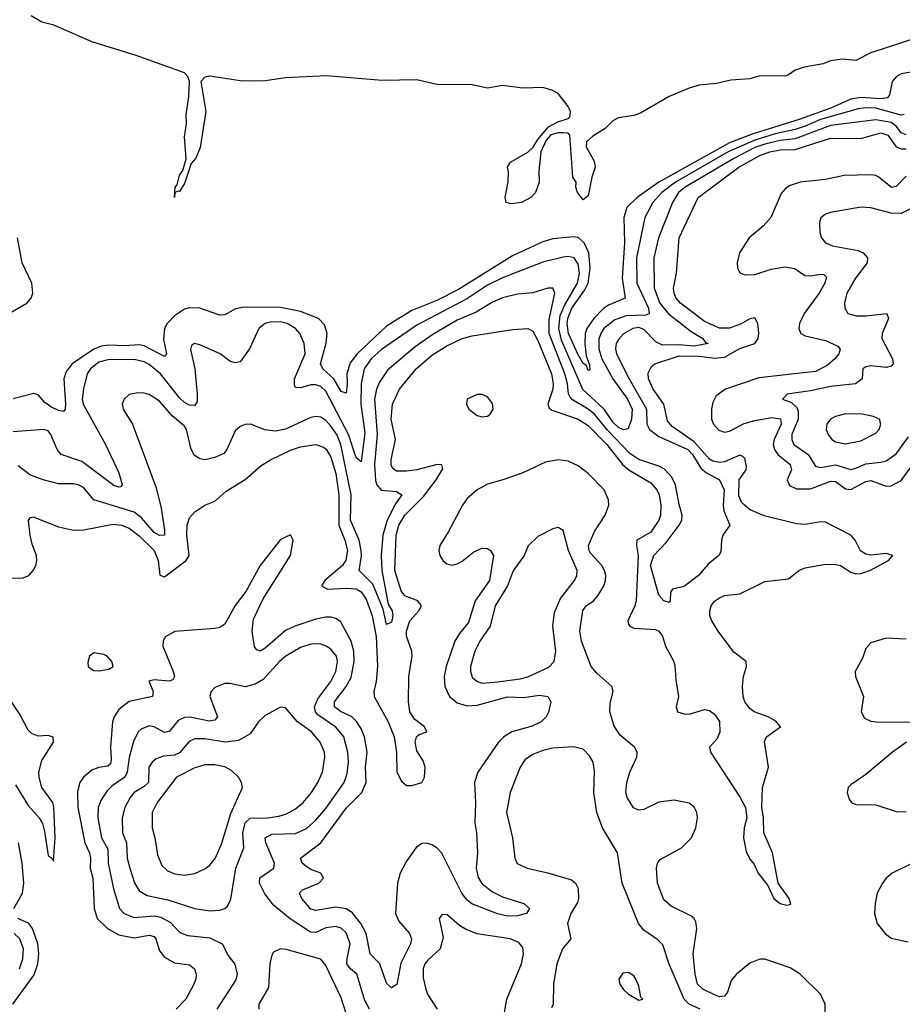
# Model space of a CAD drawing. Header units: inches. Extents: x 1694797 to 1849917, y 907313 to 1017959.
# Tile 756 of 834: x 1812737 to 1816234, y 1004670 to 1008575. Entities that reach past the tile are written whole.
import ezdxf

# ---------------------------------------------------------------- set-up
doc = ezdxf.new("R2010")
doc.units = ezdxf.units.IN
doc.header["$MEASUREMENT"] = 0
doc.layers.add('B8010', color=7, linetype='Continuous')

msp = doc.modelspace()

# ---------------------------------------------------------------- linework, layer by layer
at = {"layer": 'B8010', "color": 5}
for points, elevation in [([(1813351.5, 1007888.8), (1813353.2, 1007910), (1813360.1, 1007919.9), (1813370, 1007958), (1813383.5, 1007976.5), (1813396.6, 1008023.4), (1813389.5, 1008110.5), (1813397.4, 1008162.6), (1813396.9, 1008196.9), (1813407.3, 1008270), (1813409.9, 1008330), (1813402.8, 1008350), (1813390, 1008364.1), (1813193.6, 1008433.6), (1813026.1, 1008486.1), (1812872.4, 1008552.4), (1812824.9, 1008564.9), (1812782.5, 1008590)], 480), ([(1816295.8, 1008504.2), (1816110, 1008443.5), (1816050, 1008413.5), (1815998, 1008418), (1815950, 1008411.1), (1815920.6, 1008399.4), (1815846.2, 1008386.2), (1815810, 1008374.1), (1815784.1, 1008355.9), (1815768.8, 1008351.2), (1815670, 1008352.2), (1815630, 1008340.3), (1815555.3, 1008335.3), (1815497.7, 1008322.3), (1815430, 1008315.3), (1815390, 1008303.7), (1815310.3, 1008270), (1815196.5, 1008203.5), (1815170, 1008195), (1815110, 1008186), (1815086.7, 1008173.3), (1815057.3, 1008142.7), (1815007.5, 1008112.5), (1814982.4, 1008090), (1814981.5, 1008070), (1815013.1, 1008013.1), (1815016.8, 1007990), (1815004.2, 1007950), (1814990, 1007876), (1814970, 1007859.7), (1814947, 1007890), (1814941.2, 1007910), (1814942, 1007930), (1814929.2, 1007950), (1814917, 1008117), (1814910, 1008124.4), (1814890, 1008126.6), (1814870, 1008126.6), (1814841.3, 1008118.7), (1814822.8, 1008097.2), (1814802.4, 1008050), (1814793.7, 1007973.7), (1814794.8, 1007930), (1814780.7, 1007890), (1814762.8, 1007870), (1814724.7, 1007850), (1814684.9, 1007844.9), (1814664, 1007850), (1814660.9, 1007870), (1814672, 1007932), (1814673.2, 1007973.2), (1814669.3, 1007990), (1814682, 1008010), (1814751, 1008049), (1814771.4, 1008068.6), (1814790, 1008099.3), (1814831.8, 1008150), (1814869.4, 1008170), (1814910, 1008183.2), (1814916.4, 1008190), (1814919.5, 1008210), (1814910.5, 1008230), (1814870, 1008281.6), (1814850, 1008293.4), (1814810, 1008305.8), (1814730, 1008303.5), (1814650, 1008313.3), (1814590, 1008303.6), (1814530, 1008317), (1814390, 1008318.3), (1814310, 1008335.7), (1814173.5, 1008333.5), (1813952.5, 1008352.5), (1813790, 1008344.3), (1813710, 1008332.5), (1813650, 1008330.9), (1813610, 1008332.5), (1813490, 1008350.4), (1813470, 1008346.5), (1813454.8, 1008330), (1813474.5, 1008210), (1813451.7, 1008068.3), (1813434.4, 1008025.6), (1813416.1, 1008003.9), (1813390, 1007925.2), (1813370, 1007893.2), (1813364.7, 1007895.3), (1813351.5, 1007888.8)], 480), ([(1816270, 1008366.7), (1816230, 1008359.7), (1816212.1, 1008350), (1816194.3, 1008330), (1816183.5, 1008276.5), (1816175.4, 1008264.7), (1816150, 1008261), (1816070, 1008265.5), (1816030, 1008260), (1815954.2, 1008225.8), (1815830, 1008180.4), (1815639.6, 1008120.4), (1815550, 1008086.4), (1815270.1, 1007930), (1815183.1, 1007870), (1815142.9, 1007830), (1815130.5, 1007790), (1815133.8, 1007690), (1815124, 1007550), (1815135.9, 1007470), (1815070, 1007442.9), (1815050, 1007429), (1815012.5, 1007390), (1814984.7, 1007350), (1814977.9, 1007330), (1814976.6, 1007290), (1814981.8, 1007241.8), (1814994.4, 1007205.6), (1814995.5, 1007184.5), (1814990, 1007183.1), (1814983.5, 1007203.5), (1814970, 1007210.8), (1814950, 1007245), (1814911.3, 1007330), (1814906.2, 1007370), (1814908.5, 1007390), (1814925.2, 1007430), (1814976.7, 1007503.3), (1814989.2, 1007530), (1814997.6, 1007590), (1814992.3, 1007650), (1814974, 1007690), (1814950, 1007710.6), (1814930, 1007714.2), (1814850, 1007705.7), (1814810, 1007693.1), (1814690, 1007638.3), (1814475.2, 1007504.8), (1814390, 1007461.7), (1814290, 1007421.6), (1814190, 1007359.4), (1814074.1, 1007250), (1814046, 1007214), (1814032.9, 1007170), (1814034.6, 1007130), (1814030, 1007093.3), (1814010, 1007099.9), (1813981.8, 1007150), (1813937.6, 1007190), (1813929.3, 1007209.3), (1813951.5, 1007291.5), (1813955.6, 1007330), (1813945.1, 1007365.1), (1813921.2, 1007390), (1813850, 1007417.7), (1813770, 1007433.4), (1813624.8, 1007435.2), (1813592.4, 1007427.6), (1813550, 1007404.6), (1813530, 1007402.5), (1813450.8, 1007430.8), (1813410, 1007432.4), (1813390, 1007426.7), (1813350, 1007400.5), (1813321.4, 1007370), (1813310.8, 1007350), (1813307, 1007307), (1813319, 1007250), (1813310, 1007238.4), (1813230, 1007281.7), (1813210, 1007285.6), (1813150, 1007281.7), (1813090, 1007284.1), (1813060.5, 1007279.5), (1813030, 1007268.2), (1812944.6, 1007210), (1812920.6, 1007179.4), (1812910.8, 1007150), (1812917.9, 1007050), (1812916.2, 1007030), (1812910, 1007021.1), (1812890, 1007024.3), (1812859.4, 1007039.4), (1812836.4, 1007056.4), (1812810, 1007087.5), (1812792.7, 1007092.7), (1812710, 1007071.7)], 520), ([(1816241.9, 1008198.1), (1816230, 1008195.5), (1816130, 1008223.7), (1816090, 1008225.2), (1816059.3, 1008220.7), (1815910, 1008179.4), (1815850, 1008151.8), (1815810, 1008138.9), (1815730, 1008121.5), (1815650, 1008096.6), (1815544.7, 1008050), (1815336, 1007930), (1815281.1, 1007890), (1815246.2, 1007850), (1815213.6, 1007790), (1815180.8, 1007630), (1815182.8, 1007530), (1815228.6, 1007430), (1815231.9, 1007408.1), (1815217.5, 1007402.5), (1815140.2, 1007399.8), (1815095, 1007385), (1815052.1, 1007350), (1815039.1, 1007330), (1815032.1, 1007307.9), (1815031.2, 1007270), (1815043.5, 1007230), (1815087.7, 1007150), (1815145.8, 1007070), (1815163.5, 1007030), (1815161.7, 1006990), (1815147.8, 1006952.2), (1815130, 1006948.6), (1815110, 1006956.8), (1815090, 1006976.4), (1815051.9, 1007031.9), (1814968.3, 1007108.3), (1814883.7, 1007303.7), (1814872.6, 1007350), (1814878.9, 1007401.1), (1814896.6, 1007443.4), (1814947.3, 1007530), (1814954.7, 1007570), (1814950, 1007604.7), (1814934, 1007630), (1814910, 1007636.2), (1814890, 1007633.1), (1814810, 1007613.7), (1814650, 1007551.6), (1814590, 1007522.4), (1814511.3, 1007468.7), (1814310, 1007363.1), (1814170, 1007266.9), (1814130.1, 1007230), (1814101.5, 1007190), (1814089.5, 1007130.5), (1814087.9, 1007050), (1814104.1, 1006935.9), (1814090, 1006821.6), (1814070, 1006836.9), (1814040.3, 1006930), (1813950, 1007101.2), (1813930, 1007119.7), (1813910, 1007126.7), (1813890, 1007126.1), (1813850, 1007114.1), (1813830, 1007115.8), (1813825.2, 1007125.2), (1813826.2, 1007150), (1813867.4, 1007250), (1813864.6, 1007290), (1813846.7, 1007330), (1813829.9, 1007350), (1813796.1, 1007370), (1813770, 1007375.9), (1813730, 1007375.2), (1813710, 1007369.3), (1813684.6, 1007350), (1813646.9, 1007270), (1813610, 1007217.6), (1813590, 1007214.4), (1813570, 1007221), (1813531.1, 1007250), (1813450, 1007284.8), (1813429.2, 1007290.8), (1813417.3, 1007282.7), (1813413.5, 1007266.5), (1813430.1, 1007190.1), (1813439.9, 1007090), (1813439.3, 1007060.7), (1813430, 1007044.6), (1813410, 1007045.4), (1813390, 1007056.4), (1813370, 1007075.6), (1813295.2, 1007170), (1813250, 1007207), (1813230, 1007217.8), (1813190, 1007226.8), (1813085.4, 1007225.4), (1813050, 1007216.3), (1813017, 1007190), (1813004.4, 1007170), (1812988.8, 1007111.2), (1812984.7, 1007070), (1812988.7, 1007050), (1813076.4, 1006890), (1813130, 1006777.4), (1813142, 1006730), (1813137.4, 1006722.6), (1813130, 1006720.4), (1813110, 1006727.8), (1812983.1, 1006823.1), (1812900.9, 1006850), (1812884.5, 1006870), (1812859.9, 1006930), (1812850, 1006943.8), (1812832.3, 1006950), (1812710, 1006940.5)], 540), ([(1816250, 1008118.6), (1816230, 1008126.2), (1816211.3, 1008151.3), (1816190, 1008166.4), (1816130, 1008177.6), (1815950, 1008155.2), (1815810, 1008102.1), (1815750, 1008095.8), (1815690, 1008080.4), (1815650, 1008067.2), (1815570, 1008025.8), (1815373.4, 1007910), (1815348, 1007890), (1815323.7, 1007850), (1815268.9, 1007710), (1815250.1, 1007629.9), (1815251.1, 1007510), (1815273.9, 1007450), (1815306.1, 1007410), (1815398.3, 1007338.3), (1815444.2, 1007310), (1815455, 1007295), (1815465.3, 1007290), (1815410, 1007280.5), (1815350, 1007285.7), (1815284.4, 1007284.4), (1815257.2, 1007297.2), (1815210, 1007346.3), (1815190, 1007353.7), (1815166.6, 1007350), (1815130, 1007329), (1815110, 1007306.9), (1815100.9, 1007290), (1815097.4, 1007270), (1815101.3, 1007250), (1815151.4, 1007150), (1815221.1, 1007030), (1815222.3, 1006970), (1815233, 1006950), (1815270, 1006921.1), (1815384, 1006870), (1815402.5, 1006850), (1815436.1, 1006796.1), (1815457.9, 1006778), (1815510.2, 1006750), (1815528.8, 1006710), (1815524.1, 1006650), (1815526.6, 1006626.6), (1815550.4, 1006569.6), (1815522.8, 1006530), (1815517.3, 1006510), (1815515.2, 1006464.8), (1815506.8, 1006450), (1815464.9, 1006415.1), (1815426.8, 1006370), (1815370, 1006327), (1815323.5, 1006316.5), (1815316, 1006304), (1815314, 1006270), (1815310, 1006264), (1815290, 1006269.6), (1815270, 1006292.7), (1815236.3, 1006410), (1815250, 1006449.1), (1815299.1, 1006500.9), (1815350.3, 1006569.7), (1815360.4, 1006590), (1815362.5, 1006610), (1815350, 1006651.8), (1815336, 1006730), (1815320.8, 1006760.8), (1815292.2, 1006792.2), (1815270, 1006804.6), (1815190, 1006829.9), (1815154.6, 1006854.6), (1815066.5, 1006946.5), (1815014.7, 1007010), (1814990, 1007029.9), (1814926.9, 1007066.9), (1814917.6, 1007077.6), (1814911, 1007091), (1814907.7, 1007130), (1814897.5, 1007170), (1814834.7, 1007330), (1814834.6, 1007385.4), (1814857.7, 1007490), (1814849.7, 1007509.7), (1814830, 1007509.8), (1814770, 1007491.4), (1814710, 1007486.6), (1814650, 1007471.3), (1814610, 1007454.4), (1814545.5, 1007414.5), (1814470, 1007383.3), (1814373.3, 1007326.7), (1814303.3, 1007276.7), (1814194.7, 1007185.3), (1814162.4, 1007137.6), (1814150.1, 1007109.9), (1814143.3, 1007070), (1814153.9, 1006930), (1814142.9, 1006810), (1814147.1, 1006747.1), (1814151.9, 1006730), (1814169.4, 1006709.4), (1814230, 1006703.5), (1814250.9, 1006690), (1814225.5, 1006654.5), (1814193, 1006590), (1814176.3, 1006530), (1814169.5, 1006450), (1814171.1, 1006390), (1814196.3, 1006256.3), (1814213.1, 1006230), (1814215.4, 1006210), (1814210, 1006185.7), (1814190, 1006175.8), (1814177.2, 1006237.2), (1814136, 1006336), (1814081.3, 1006390), (1814091.2, 1006448.8), (1814090.5, 1006470), (1814081.4, 1006510), (1814047.6, 1006590), (1814049.7, 1006690), (1814009.7, 1006890), (1813993, 1006930), (1813970, 1006963.2), (1813950, 1006984.8), (1813930, 1006998.1), (1813910, 1007001.5), (1813890, 1006996.5), (1813790, 1006950.5), (1813750, 1006943), (1813708.1, 1006948.1), (1813651.2, 1006971.2), (1813630, 1006969.6), (1813610, 1006961.6), (1813590, 1006944.5), (1813558, 1006870), (1813545.1, 1006854.9), (1813510, 1006837.8), (1813469.8, 1006829.8), (1813450, 1006832.8), (1813427.4, 1006847.4), (1813415.4, 1006875.4), (1813397.8, 1006950), (1813390, 1006962.8), (1813342.5, 1007002.5), (1813290, 1007062.2), (1813250, 1007088.6), (1813230, 1007093.8), (1813204.7, 1007095.3), (1813170, 1007087.6), (1813150, 1007069.2), (1813143.1, 1007050), (1813146, 1007030), (1813183.7, 1006970), (1813277.5, 1006717.5), (1813297.7, 1006637.7), (1813310.8, 1006550), (1813310, 1006529.8), (1813290, 1006528.7), (1813270, 1006540.7), (1813218.9, 1006598.9), (1813190, 1006621.9), (1813029.9, 1006669.9), (1812990, 1006719.4), (1812970, 1006729.8), (1812950, 1006734.6), (1812890, 1006734), (1812830.2, 1006749.8), (1812776.4, 1006770), (1812730, 1006805.3)], 560), ([(1812610, 1006358.6), (1812750, 1006360.7), (1812772.2, 1006370), (1812790.3, 1006390), (1812800.9, 1006410), (1812804.7, 1006430), (1812802.8, 1006450), (1812785.7, 1006494.3), (1812777.8, 1006530), (1812770.8, 1006589.2), (1812779.6, 1006600.4), (1812790, 1006602.7), (1812890, 1006563.5), (1812950, 1006549.7), (1812991.2, 1006551.2), (1813105.7, 1006574.3), (1813139.7, 1006570), (1813170, 1006558.4), (1813210, 1006527.5), (1813269.9, 1006470), (1813285.7, 1006430), (1813291.5, 1006371.5), (1813310, 1006364.5), (1813396.6, 1006430), (1813408.3, 1006450), (1813399.4, 1006530), (1813399.7, 1006570), (1813410, 1006599.6), (1813430, 1006622.6), (1813470.2, 1006649.8), (1813510, 1006665), (1813555.2, 1006704.8), (1813630, 1006751.1), (1813693.3, 1006806.7), (1813730.8, 1006829.2), (1813810, 1006867.3), (1813850, 1006881.3), (1813910, 1006889.9), (1813940, 1006880), (1813951.4, 1006871.4), (1813970, 1006839.8), (1813990, 1006775.3), (1814001.1, 1006690), (1814001.5, 1006570), (1814025.2, 1006510), (1814035.2, 1006470), (1814029.1, 1006430.9), (1814016.3, 1006410), (1813945.2, 1006350), (1813933, 1006330), (1813956.5, 1006316.5), (1814030, 1006320.2), (1814070, 1006317.1), (1814090, 1006306.2), (1814110, 1006276.6), (1814133.6, 1006210), (1814148.8, 1006128.8), (1814155, 1006010), (1814149.7, 1005950), (1814139.8, 1005910), (1814141.1, 1005890), (1814197.5, 1005790), (1814220.6, 1005730), (1814229.3, 1005670), (1814231.4, 1005590), (1814250, 1005554.8), (1814270, 1005538), (1814290, 1005537.7), (1814330, 1005549.8), (1814340.9, 1005570), (1814343.6, 1005610), (1814335.5, 1005635.5), (1814310, 1005674.9), (1814303.8, 1005710), (1814309.7, 1005730.3), (1814320.2, 1005739.8), (1814350.2, 1005750), (1814341.5, 1005770), (1814300.9, 1005800.9), (1814282.2, 1005830), (1814277.5, 1005870), (1814278.6, 1005970), (1814292.5, 1006052.5), (1814291, 1006071), (1814269.7, 1006130), (1814268.9, 1006150), (1814282.5, 1006190), (1814318.5, 1006230), (1814329.5, 1006250), (1814314, 1006270), (1814263, 1006290), (1814248.2, 1006310), (1814223.9, 1006390), (1814228.9, 1006530), (1814239.2, 1006570), (1814262.3, 1006610), (1814336.6, 1006683.4), (1814387.2, 1006750), (1814413.1, 1006793.1), (1814409.2, 1006809.2), (1814391.3, 1006811.3), (1814310, 1006789.7), (1814270, 1006783.7), (1814230, 1006784.8), (1814215.4, 1006795.4), (1814209.2, 1006809.2), (1814208.8, 1006830), (1814226.2, 1006910), (1814209.4, 1006990), (1814213.5, 1007050), (1814241.2, 1007110), (1814307.7, 1007190), (1814370, 1007243.6), (1814430, 1007281.7), (1814490, 1007309.9), (1814530, 1007321), (1814690, 1007346.3), (1814750, 1007349.8), (1814770, 1007338.9), (1814790, 1007302.9), (1814844.1, 1007170), (1814851.2, 1007130), (1814849.6, 1007110), (1814829.9, 1007050), (1814834.7, 1007034.7), (1814846.3, 1007026.3), (1814950, 1006990.9), (1814990, 1006965.7), (1815063.5, 1006890), (1815125.3, 1006810), (1815150.4, 1006790), (1815237.5, 1006737.5), (1815262.3, 1006710), (1815270.7, 1006690), (1815277.7, 1006650), (1815276.3, 1006610), (1815269.9, 1006590.1), (1815237.5, 1006542.5), (1815182.9, 1006510), (1815181.3, 1006490), (1815187.9, 1006450), (1815179.6, 1006270), (1815174.8, 1006250), (1815146.5, 1006190), (1815150, 1006177.6), (1815154.2, 1006170), (1815170, 1006162.1), (1815256.2, 1006156.2), (1815270, 1006149.9), (1815284.3, 1006130), (1815295.7, 1006090), (1815329.1, 1006030), (1815332.8, 1006012.8), (1815336.3, 1005956.3), (1815347.9, 1005890), (1815338.3, 1005850), (1815344, 1005830), (1815370, 1005821.8), (1815390, 1005820.8), (1815450, 1005839.2), (1815470, 1005834.7), (1815490, 1005819.9), (1815510, 1005790.8), (1815511.2, 1005748.8), (1815499.2, 1005720.8), (1815470.8, 1005690), (1815473.8, 1005670), (1815592.3, 1005490), (1815612.7, 1005450), (1815618, 1005410), (1815607.4, 1005370), (1815604.7, 1005330), (1815616.2, 1005276.2), (1815630, 1005246), (1815646.5, 1005226.5), (1815662.6, 1005190), (1815700.9, 1005140.9), (1815725.1, 1005090), (1815750.3, 1005069.7), (1815776.9, 1005063.1), (1815792.8, 1005067.2), (1815786.7, 1005090), (1815742, 1005150), (1815719.7, 1005270), (1815686.3, 1005350), (1815684.8, 1005410), (1815677.9, 1005450), (1815680.1, 1005530), (1815703.8, 1005610), (1815688.5, 1005711.5), (1815696.2, 1005730), (1815751.2, 1005770), (1815733.2, 1005793.2), (1815702.3, 1005810), (1815647.4, 1005830), (1815630, 1005842.6), (1815610.9, 1005870), (1815604.3, 1005890), (1815601.7, 1005930), (1815605.1, 1005970), (1815617.6, 1006010), (1815615.9, 1006030), (1815567, 1006067), (1815504.1, 1006150), (1815479.7, 1006190), (1815472.1, 1006210), (1815471.1, 1006230), (1815477.5, 1006250), (1815490, 1006268.4), (1815510, 1006282.2), (1815530, 1006290.5), (1815590, 1006298), (1815690, 1006346), (1815782.9, 1006357.1), (1815824.9, 1006390), (1815850, 1006400.6), (1815930, 1006415.3), (1815970, 1006414.5), (1815990, 1006409.9), (1816030, 1006383), (1816050, 1006377.7), (1816070, 1006378.8), (1816105.3, 1006390), (1816179.3, 1006430), (1816197.3, 1006450), (1816170, 1006458.3), (1816110, 1006451.1), (1816090, 1006455), (1816068.7, 1006468.7), (1816047.9, 1006510), (1816030.2, 1006530), (1815930, 1006581.6), (1815910, 1006582.7), (1815850, 1006572.6), (1815815, 1006575), (1815687.3, 1006607.3), (1815631.3, 1006631.3), (1815598, 1006658), (1815586.1, 1006686), (1815587.8, 1006750), (1815615.1, 1006790), (1815617.4, 1006802.6), (1815610, 1006834), (1815602.5, 1006842.5), (1815590, 1006848.2), (1815530, 1006820.7), (1815510, 1006818.3), (1815484.1, 1006824.1), (1815470, 1006831.7), (1815410, 1006900.8), (1815322, 1006962), (1815303.9, 1006983.9), (1815289.2, 1007050), (1815246.8, 1007110), (1815228.7, 1007150), (1815227.7, 1007172.3), (1815240.7, 1007199.3), (1815254.3, 1007210), (1815350, 1007242), (1815430, 1007240.4), (1815490, 1007231.8), (1815530, 1007235.9), (1815590, 1007271.2), (1815649.8, 1007290.2), (1815662.7, 1007310), (1815665.8, 1007330), (1815661.3, 1007370), (1815650, 1007391.8), (1815630, 1007388.5), (1815592.6, 1007367.4), (1815550, 1007351.1), (1815510, 1007351.1), (1815450, 1007377.8), (1815354.8, 1007450), (1815338.7, 1007470), (1815330.1, 1007490), (1815328.3, 1007510), (1815339.2, 1007570), (1815350.6, 1007710), (1815425.4, 1007870), (1815586.4, 1007990), (1815670, 1008036.1), (1815710, 1008051.3), (1815750, 1008058.3), (1815810, 1008059.4), (1815950, 1008105.2), (1816070, 1008104.1), (1816150, 1008125.7), (1816176.7, 1008116.7), (1816210.8, 1008070.7), (1816230, 1008063.1), (1816250, 1008062.5)], 580), ([(1816250, 1007954.2), (1816210, 1007913.4), (1816191.1, 1007908.9), (1816141.8, 1007950), (1816130, 1007956.7), (1816110, 1007959.4), (1816003.6, 1007956.4), (1815930, 1007940.6), (1815830, 1007929.9), (1815790, 1007917.4), (1815773.1, 1007906.9), (1815754.9, 1007885.1), (1815713.4, 1007790), (1815683.5, 1007756.5), (1815627.2, 1007710), (1815589.4, 1007650), (1815580.2, 1007610), (1815581.8, 1007590), (1815591.2, 1007571.2), (1815610, 1007563.2), (1815650, 1007564.5), (1815714.9, 1007585.1), (1815770, 1007594.8), (1815807.7, 1007587.7), (1815850, 1007560.4), (1815870, 1007558.8), (1815910, 1007565.5), (1815923.9, 1007563.9), (1815933.9, 1007553.9), (1815927.5, 1007530), (1815905.6, 1007490), (1815845.1, 1007410), (1815827.2, 1007370), (1815824.5, 1007350), (1815832.9, 1007330), (1815850, 1007320.8), (1815930, 1007302.6), (1815979.3, 1007279.3), (1815988.4, 1007268.4), (1815983.3, 1007250), (1815966.8, 1007230), (1815937.1, 1007202.9), (1815890, 1007179), (1815665.9, 1007154.1), (1815533.6, 1007110), (1815496.5, 1007083.5), (1815483.6, 1007056.4), (1815477.7, 1007030), (1815478.4, 1006990), (1815485.6, 1006970), (1815507.2, 1006947.2), (1815530, 1006939.5), (1815550, 1006942.8), (1815607.3, 1006972.7), (1815650, 1006985.4), (1815717.5, 1006997.5), (1815751.5, 1006991.5), (1815754.4, 1006970), (1815726.8, 1006910), (1815723.3, 1006890), (1815727.4, 1006870), (1815740.7, 1006850), (1815790.6, 1006810), (1815796, 1006790), (1815778.3, 1006750), (1815787.1, 1006727.1), (1815814.8, 1006714.8), (1815870, 1006713.5), (1815950, 1006744.5), (1815970, 1006742.7), (1816010, 1006713.5), (1816030, 1006712), (1816090, 1006743), (1816110, 1006747.5), (1816170, 1006724.7), (1816190, 1006725.7), (1816230, 1006747.3), (1816270, 1006800.9)], 620), ([(1816310, 1007846.5), (1816230, 1007806.5), (1816190, 1007807.7), (1816110, 1007828.3), (1816070, 1007830.6), (1815950.2, 1007809.8), (1815930, 1007803.5), (1815911.6, 1007788.4), (1815906.3, 1007770), (1815907.6, 1007730), (1815914.9, 1007710), (1815930.2, 1007690.2), (1815958.2, 1007678.2), (1816059.9, 1007659.9), (1816079.7, 1007650), (1816096.3, 1007630), (1816095.7, 1007610), (1816049.5, 1007550), (1816015, 1007490), (1816005.8, 1007450), (1816007.1, 1007430), (1816018.7, 1007410), (1816050, 1007400.5), (1816090, 1007399.6), (1816173.4, 1007410), (1816179.7, 1007390), (1816154.3, 1007330), (1816153.2, 1007310), (1816195, 1007230), (1816198.9, 1007210), (1816190, 1007200.5), (1816170, 1007195.8), (1816110, 1007202.2), (1816090, 1007198.4), (1816078.3, 1007190), (1816075.2, 1007150), (1816049.6, 1007130.4), (1815950, 1007120.1), (1815870, 1007102.5), (1815778.8, 1007090), (1815759.1, 1007070), (1815796, 1007056), (1815816.7, 1007036.7), (1815822.1, 1007022.1), (1815821.4, 1006990), (1815797.1, 1006930), (1815796.5, 1006910), (1815804.3, 1006890), (1815860.8, 1006850), (1815890, 1006804.2), (1815910, 1006799), (1815970, 1006809.4), (1816030, 1006791.3), (1816050, 1006795.6), (1816090, 1006813.9), (1816150, 1006819.4), (1816170, 1006825.6), (1816210, 1006853.4), (1816259.2, 1006920.8)], 640), ([(1812690, 1007406.5), (1812764.8, 1007450), (1812781.8, 1007470), (1812789.2, 1007490), (1812784.1, 1007530), (1812746.9, 1007610), (1812727.8, 1007710)], 520), ([(1815928, 1004610), (1815929.1, 1004670), (1815910, 1004710.7), (1815829.8, 1004790), (1815790, 1004814.3), (1815690, 1004849.4), (1815670, 1004849.3), (1815630, 1004832.5), (1815577.9, 1004790), (1815555.8, 1004764.2), (1815541.4, 1004718.6), (1815530, 1004701.6), (1815510, 1004699.1), (1815490, 1004707.8), (1815444.2, 1004730), (1815423.4, 1004750), (1815413.1, 1004790), (1815405, 1004870), (1815419.9, 1004970), (1815416.4, 1004996.4), (1815409.9, 1005009.9), (1815398.9, 1005018.9), (1815318.9, 1005058.9), (1815290, 1005084), (1815263.8, 1005150), (1815260.6, 1005210), (1815263.9, 1005230), (1815275.3, 1005244.7), (1815359.7, 1005290), (1815398.4, 1005330), (1815416.8, 1005370), (1815423.4, 1005410), (1815420.7, 1005430), (1815410, 1005452.1), (1815390, 1005467.7), (1815330, 1005478.8), (1815270, 1005471.5), (1815210, 1005442.8), (1815190, 1005439.6), (1815169.1, 1005449.1), (1815143.8, 1005490), (1815139.4, 1005510), (1815142.1, 1005550), (1815154.5, 1005590), (1815183, 1005650), (1815184.1, 1005670), (1815172.9, 1005690), (1815116.7, 1005736.7), (1815092.4, 1005772.4), (1815075.5, 1005830), (1815076.3, 1005863.7), (1815089, 1005910), (1815083.1, 1005930), (1815023.2, 1005983.2), (1815002, 1006010), (1814963.6, 1006110), (1814956.7, 1006150), (1814968.4, 1006231.6), (1814981.5, 1006250), (1815010.2, 1006269.8), (1815028.3, 1006290), (1815051.7, 1006330), (1815057.9, 1006350), (1815059.5, 1006370), (1815054.7, 1006390), (1815043.2, 1006410), (1814999.4, 1006459.4), (1814993.1, 1006470), (1814990.9, 1006490), (1815014.8, 1006545.2), (1815057.5, 1006610), (1815071, 1006650), (1815070.4, 1006670), (1815052.8, 1006710), (1814990, 1006774.4), (1814950, 1006805.4), (1814910, 1006823.9), (1814870, 1006829.1), (1814820.1, 1006819.9), (1814730, 1006777.6), (1814650.8, 1006749.2), (1814590, 1006733.3), (1814550, 1006710.5), (1814510, 1006675.6), (1814490.8, 1006650), (1814435.6, 1006544.4), (1814401.8, 1006490), (1814398, 1006470), (1814401.6, 1006450), (1814412.9, 1006430), (1814430, 1006416.5), (1814450, 1006411.9), (1814470, 1006416.3), (1814490, 1006427.4), (1814535.9, 1006464.1), (1814570, 1006479.2), (1814590, 1006477.2), (1814602.4, 1006470), (1814614.1, 1006450), (1814598.4, 1006350), (1814541.6, 1006270), (1814515.7, 1006184.3), (1814479.3, 1006140.7), (1814460.6, 1006110), (1814426.5, 1006010), (1814419, 1005970), (1814421, 1005930), (1814439.5, 1005890), (1814470, 1005866), (1814510, 1005854), (1814550, 1005856.5), (1814670, 1005889.7), (1814733.2, 1005886.8), (1814796.1, 1005896.1), (1814830.1, 1005890.1), (1814842.2, 1005870), (1814832, 1005828), (1814822.9, 1005810), (1814803.8, 1005790), (1814767.5, 1005772.5), (1814687.3, 1005750), (1814655, 1005730), (1814634.7, 1005710), (1814552.3, 1005590), (1814539.5, 1005550), (1814542.9, 1005470), (1814539.9, 1005390), (1814547.3, 1005350), (1814550.7, 1005270), (1814545.9, 1005210), (1814553, 1005173), (1814570, 1005147), (1814610, 1005115.3), (1814650, 1005096.6), (1814734.9, 1005070), (1814757.6, 1005050), (1814745.5, 1005030), (1814710, 1005021.3), (1814670, 1005018.9), (1814630, 1005028.5), (1814528.1, 1005068.1), (1814510, 1005082.4), (1814488.5, 1005110), (1814410, 1005269.1), (1814390, 1005290.5), (1814370, 1005302.1), (1814350, 1005308.4), (1814330, 1005307.2), (1814307.7, 1005292.3), (1814270, 1005237.8), (1814244.8, 1005190), (1814233.7, 1005150), (1814225.8, 1005030), (1814239, 1004999), (1814280.9, 1004950), (1814289.4, 1004930), (1814284.8, 1004910), (1814246.7, 1004833.3), (1814231.6, 1004748.4), (1814210, 1004735.6), (1814190, 1004754), (1814163.4, 1004830), (1814125.4, 1004870), (1814109.2, 1004950), (1814088.4, 1004990), (1814054, 1005034), (1814030, 1005048.4), (1813990, 1005055.2), (1813910, 1005042.5), (1813890, 1005047.5), (1813854.1, 1005090), (1813846, 1005110), (1813856.8, 1005123.2), (1813922.2, 1005150), (1813941, 1005170), (1813929.6, 1005190), (1813890, 1005204.5), (1813870, 1005217.8), (1813856.2, 1005230), (1813849.8, 1005250), (1813930.2, 1005309.8), (1814030, 1005448), (1814092.3, 1005510), (1814109.9, 1005550), (1814107.6, 1005610), (1814113.4, 1005670), (1814102.8, 1005730), (1814090, 1005762.2), (1814072.5, 1005790), (1814050.9, 1005810.9), (1814010, 1005830.3), (1813984.3, 1005850), (1813984.3, 1005870), (1814030.3, 1005930), (1814050, 1005966), (1814062, 1006030), (1814060.2, 1006070), (1814050.4, 1006110.4), (1814008.1, 1006188.1), (1813990, 1006199.9), (1813970, 1006205.2), (1813950, 1006205.6), (1813910, 1006197.2), (1813827.2, 1006170), (1813790, 1006152.9), (1813710, 1006082.9), (1813690, 1006070.6), (1813675.8, 1006075.8), (1813667.2, 1006087.2), (1813658, 1006150), (1813662.6, 1006197.4), (1813701.9, 1006278.1), (1813809.7, 1006450), (1813820.7, 1006510), (1813810, 1006531.6), (1813770, 1006513), (1813689.1, 1006410), (1813633.3, 1006306.7), (1813590, 1006251.2), (1813550, 1006176.9), (1813530, 1006164.7), (1813510, 1006159.8), (1813351.3, 1006148.7), (1813313.4, 1006126.6), (1813305.5, 1006110), (1813304.1, 1006090), (1813345.3, 1005990), (1813350.1, 1005969.8), (1813343.6, 1005956.4), (1813328.3, 1005951.7), (1813270, 1005956), (1813248.5, 1005951.5), (1813266, 1005910), (1813262.4, 1005890), (1813170, 1005870.4), (1813130, 1005839.1), (1813110.7, 1005810), (1813104.1, 1005790), (1813096, 1005690), (1813099.2, 1005640.8), (1813096.1, 1005623.9), (1813085.3, 1005614.7), (1813050, 1005608.9), (1813022, 1005598), (1812988.8, 1005571.2), (1812974.3, 1005550), (1812965.9, 1005514.1), (1812966.4, 1005450), (1812994.4, 1005310), (1813012.7, 1005270), (1813017, 1005250), (1813016.2, 1005210), (1813025.8, 1005170), (1813031.6, 1005050), (1813043.8, 1005010), (1813083.9, 1004970), (1813130, 1004945.7), (1813190, 1004933.6), (1813250, 1004944.5), (1813270, 1004938.3), (1813276.2, 1004930), (1813290, 1004882.2), (1813310, 1004857), (1813350, 1004834.5), (1813410, 1004826.9), (1813429, 1004810), (1813436.2, 1004790), (1813435.2, 1004770), (1813426.5, 1004750), (1813394.5, 1004690), (1813356.5, 1004650)], 620), ([(1814122.5, 1004650), (1814104.9, 1004684.9), (1814072.9, 1004790), (1814047.9, 1004810), (1814033.7, 1004830), (1814033.8, 1004850), (1814046.7, 1004910), (1814030, 1004952.7), (1814010, 1004971.9), (1813990, 1004978.7), (1813950, 1004973.4), (1813910, 1004954.8), (1813890, 1004955.8), (1813880.8, 1004960.8), (1813808.6, 1005008.6), (1813742.9, 1005062.8), (1813707.5, 1005107.5), (1813687.3, 1005150), (1813688.7, 1005171.3), (1813743.4, 1005210), (1813747, 1005230), (1813712, 1005310), (1813709.5, 1005330.5), (1813736, 1005344), (1813830, 1005346.8), (1813873, 1005367), (1813910, 1005399.5), (1813950, 1005446.5), (1814022.8, 1005550), (1814034.9, 1005585.1), (1814039.5, 1005630), (1814037, 1005670), (1814020.6, 1005730), (1813989.1, 1005769.1), (1813917.9, 1005818), (1813908.8, 1005830), (1813905.2, 1005850), (1813918.1, 1005881.9), (1813969, 1005950), (1813989, 1005990), (1813996.6, 1006030), (1813992, 1006050), (1813970, 1006078.3), (1813950.8, 1006090.8), (1813930, 1006098.3), (1813910, 1006099.3), (1813890, 1006098), (1813850, 1006085), (1813790.9, 1006050), (1813765.9, 1006030), (1813701.8, 1005958.2), (1813670, 1005938.9), (1813630, 1005929), (1813570, 1005942.2), (1813550, 1005942), (1813510, 1005926.6), (1813495, 1005910), (1813489.5, 1005890), (1813520.6, 1005810), (1813510, 1005796.4), (1813486.9, 1005793.1), (1813412.1, 1005808), (1813390, 1005807.1), (1813364.2, 1005795.8), (1813328.9, 1005751.1), (1813310, 1005748.1), (1813270, 1005770.9), (1813250, 1005774.1), (1813218.6, 1005761.4), (1813206.4, 1005750), (1813187.7, 1005712.3), (1813170.7, 1005649.3), (1813162.1, 1005590), (1813152.7, 1005570), (1813103.4, 1005536.6), (1813082.9, 1005517.1), (1813059, 1005481), (1813047.1, 1005450), (1813046.4, 1005410), (1813060.8, 1005330), (1813085.2, 1005285.2), (1813087.6, 1005230), (1813107.7, 1005127.7), (1813132.5, 1005050), (1813150, 1005029.5), (1813190, 1005013.9), (1813270, 1005020.4), (1813295.6, 1005015.6), (1813333.8, 1004993.8), (1813370, 1004955.4), (1813380.3, 1004950), (1813403.2, 1004943.2), (1813490, 1004933.2), (1813538.9, 1004910), (1813563.4, 1004863.4), (1813588.7, 1004828.7), (1813598.2, 1004790), (1813593.3, 1004766.7), (1813518, 1004650)], 640), ([(1816250, 1006117.4), (1816170, 1006122.2), (1816110, 1006103.1), (1816090, 1006080.7), (1816077.1, 1006042.9), (1816047.6, 1005990), (1816049.1, 1005970), (1816080.1, 1005890), (1816071.8, 1005830), (1816084.8, 1005804.8), (1816110, 1005793), (1816129.6, 1005789.6), (1816269.3, 1005789.3)], 620), ([(1812720.5, 1005540.5), (1812770, 1005458.3), (1812813.2, 1005410), (1812826.3, 1005386.3), (1812834.8, 1005354.8), (1812850, 1005260.5), (1812863.6, 1005250), (1812870, 1005237.2), (1812877.3, 1005330), (1812872.3, 1005452.3), (1812868.3, 1005470), (1812824, 1005530), (1812813.2, 1005570), (1812812.9, 1005590), (1812823.6, 1005636.4), (1812870.1, 1005710), (1812869.3, 1005729.3), (1812850, 1005736.3), (1812810, 1005733.9), (1812783.2, 1005743.2), (1812770, 1005756.4), (1812738.3, 1005818.3), (1812704.2, 1005870)], 580), ([(1816250.8, 1005709.2), (1816196.2, 1005670), (1816090, 1005580.9), (1816030, 1005540.7), (1816020.4, 1005530), (1816015.8, 1005510), (1816023.7, 1005483.7), (1816033.4, 1005470), (1816050, 1005462.3), (1816130, 1005460.6), (1816210, 1005434), (1816250, 1005432.6)], 620), ([(1815433.7, 1004650), (1815390, 1004669.9), (1815369.9, 1004689.9), (1815310.7, 1004829.3), (1815285.2, 1004905.2), (1815265.6, 1004925.6), (1815210, 1004963.9), (1815188.8, 1004990), (1815124.4, 1005150), (1815106.4, 1005270), (1815046.2, 1005370), (1815023.7, 1005430), (1815012, 1005510), (1815014.8, 1005594.8), (1815009.8, 1005629.8), (1814995.2, 1005655.2), (1814970, 1005681.3), (1814930, 1005691.2), (1814850, 1005685.3), (1814810, 1005676.5), (1814770, 1005660.7), (1814739.5, 1005640.5), (1814719.7, 1005610), (1814680.6, 1005510), (1814665.5, 1005430), (1814690.2, 1005330), (1814699, 1005250), (1814708.7, 1005228.7), (1814747.3, 1005210), (1814830, 1005191.7), (1814924, 1005164), (1814939.7, 1005150), (1814949.5, 1005129.5), (1814951.7, 1005090), (1814946.7, 1005073.3), (1814920.2, 1005030), (1814907.6, 1004990), (1814921.1, 1004930), (1814887.8, 1004890), (1814865.9, 1004830), (1814851.9, 1004750), (1814850.2, 1004669.8), (1814844.4, 1004655.6)], 640), ([(1812713.4, 1005050), (1812747.6, 1005110), (1812753.2, 1005150), (1812745.9, 1005230), (1812732.4, 1005310)], 620), ([(1816270, 1005226.6), (1816193.7, 1005190), (1816170.3, 1005170), (1816155.5, 1005150), (1816135.2, 1005110), (1816126.7, 1005070), (1816124.6, 1005030), (1816134.9, 1004990), (1816167.2, 1004950), (1816190, 1004931.5), (1816257.5, 1004917.5)], 620), ([(1812709.9, 1004670), (1812793.9, 1004786.1), (1812807.9, 1004830), (1812812, 1004870), (1812808, 1004910), (1812787.2, 1004970), (1812771.3, 1004991.3), (1812728.9, 1005010)], 620), ([(1814650, 1004592), (1814667.1, 1004690), (1814725.2, 1004830), (1814733.4, 1004870), (1814730, 1004895.6), (1814715.3, 1004915.3), (1814680.7, 1004930), (1814550, 1004949.8), (1814505.9, 1004965.9), (1814481.4, 1004981.4), (1814430, 1005026.6), (1814410, 1005025.2), (1814399.1, 1005010), (1814414.7, 1004934.7), (1814403, 1004890), (1814354.5, 1004845.5), (1814342.8, 1004830), (1814335.9, 1004810), (1814335.4, 1004775.4), (1814345.6, 1004730), (1814353.4, 1004710), (1814390.7, 1004650.7)], 640), ([(1812735.7, 1004810), (1812748.5, 1004850), (1812751.2, 1004890), (1812737.1, 1004930), (1812714.7, 1004950)], 640), ([(1814031.9, 1004630), (1814010, 1004695.6), (1813950, 1004823.5), (1813930, 1004848.8), (1813792.5, 1004887.5), (1813770, 1004889.7), (1813742.9, 1004877.1), (1813735.5, 1004864.5), (1813728.3, 1004831.7), (1813723.2, 1004736.8), (1813684.9, 1004670), (1813684.6, 1004650)], 660)]:
    msp.add_lwpolyline(points, dxfattribs=dict(at, elevation=elevation))
for points, elevation in [([(1813351.5, 1007888.8), (1813351.3, 1007888.7), (1813350, 1007869)], 480), ([(1814570, 1007088), (1814550, 1007088), (1814510.6, 1007070), (1814506.7, 1007050), (1814517.1, 1007030), (1814550, 1007005.3), (1814570, 1006999.6), (1814590, 1007002), (1814600.7, 1007010), (1814612.4, 1007030), (1814610, 1007052.3), (1814590, 1007078.9)], 620), ([(1816010, 1007011.4), (1815970, 1007001), (1815950.4, 1006990), (1815935.3, 1006970), (1815933.4, 1006950), (1815940.3, 1006930), (1815955.3, 1006910), (1815970, 1006900.7), (1816010, 1006892.9), (1816070, 1006904), (1816130, 1006935.3), (1816142.6, 1006950), (1816149.6, 1006970), (1816143.7, 1006990), (1816120.6, 1007000.6), (1816075.3, 1007010)], 660), ([(1814870, 1006561.2), (1814850, 1006556), (1814790, 1006525.1), (1814751.4, 1006488.6), (1814736.1, 1006450), (1814691.7, 1006388.3), (1814670.1, 1006330), (1814621.2, 1006250), (1814601.2, 1006170), (1814560.1, 1006110), (1814540.1, 1006070), (1814523.1, 1006010), (1814522.6, 1005990), (1814530, 1005966.9), (1814549, 1005950), (1814570, 1005943.8), (1814630, 1005948.2), (1814720, 1005960), (1814750, 1005968.3), (1814833.3, 1006006.7), (1814854.7, 1006030), (1814860.7, 1006070), (1814849.9, 1006170), (1814855.8, 1006224.2), (1814880.4, 1006279.6), (1814935.3, 1006350), (1814944.6, 1006370), (1814945.8, 1006390), (1814911.7, 1006470), (1814890, 1006549)], 640), ([(1813030, 1006063.6), (1813013, 1006050), (1813006, 1006026), (1813008.5, 1006010), (1813020.2, 1006000.2), (1813030, 1005994), (1813050, 1005992), (1813090, 1005999.5), (1813106.6, 1006010), (1813101.1, 1006030), (1813083.6, 1006050), (1813070, 1006057.6)], 620), ([(1813770, 1005848.5), (1813710, 1005815), (1813682.6, 1005790), (1813650, 1005743.1), (1813603.3, 1005716.7), (1813550.9, 1005709.1), (1813470, 1005723.3), (1813430, 1005722.1), (1813408.5, 1005711.5), (1813370, 1005667), (1813350, 1005657.6), (1813306.3, 1005653.7), (1813277.1, 1005642.9), (1813261.5, 1005630), (1813248, 1005610), (1813246.6, 1005550), (1813230, 1005533.9), (1813190.7, 1005509.3), (1813174.6, 1005490), (1813152.9, 1005450), (1813143.1, 1005410), (1813144.1, 1005350), (1813159.2, 1005310), (1813162.9, 1005250), (1813172.9, 1005210), (1813191.2, 1005151.2), (1813210, 1005120.2), (1813241.8, 1005101.8), (1813324.1, 1005084.1), (1813430, 1005050.1), (1813490, 1005040.1), (1813530, 1005043.2), (1813549.9, 1005050.1), (1813560.6, 1005059.4), (1813573.8, 1005086.2), (1813593.3, 1005210), (1813624.9, 1005290), (1813620.8, 1005350), (1813630, 1005390.1), (1813650, 1005408.2), (1813719, 1005410), (1813763.5, 1005416.5), (1813794.4, 1005425.6), (1813830, 1005444.6), (1813859.9, 1005470), (1813892.7, 1005510), (1813918.5, 1005550), (1813936.9, 1005590), (1813946.5, 1005650), (1813944.4, 1005670), (1813927.9, 1005710), (1813893.2, 1005750), (1813837.5, 1005790), (1813790, 1005845.4)], 660), ([(1813470, 1005620.2), (1813430, 1005607.6), (1813358, 1005570), (1813281.7, 1005470), (1813261.2, 1005430), (1813261.3, 1005370), (1813272.7, 1005330), (1813282.6, 1005262.6), (1813300.1, 1005220.1), (1813320.6, 1005200.6), (1813350, 1005187.8), (1813390, 1005182.3), (1813430, 1005188.3), (1813470, 1005206.7), (1813490, 1005222.2), (1813511.7, 1005248.3), (1813535.7, 1005304.3), (1813573, 1005427), (1813619.2, 1005530), (1813616, 1005550), (1813603.5, 1005570), (1813576.6, 1005596.6), (1813550, 1005611.1), (1813510, 1005619.9)], 680), ([(1815150, 1004795.8), (1815126.6, 1004793.4), (1815110.5, 1004770), (1815114.9, 1004750), (1815129.1, 1004729.1), (1815150, 1004710.6), (1815190, 1004686.8), (1815206, 1004690), (1815198, 1004698), (1815190, 1004742), (1815178.9, 1004770), (1815170, 1004782.9)], 660)]:
    msp.add_lwpolyline(points, close=True, dxfattribs=dict(at, elevation=elevation))

doc.saveas('drawing.dxf')
